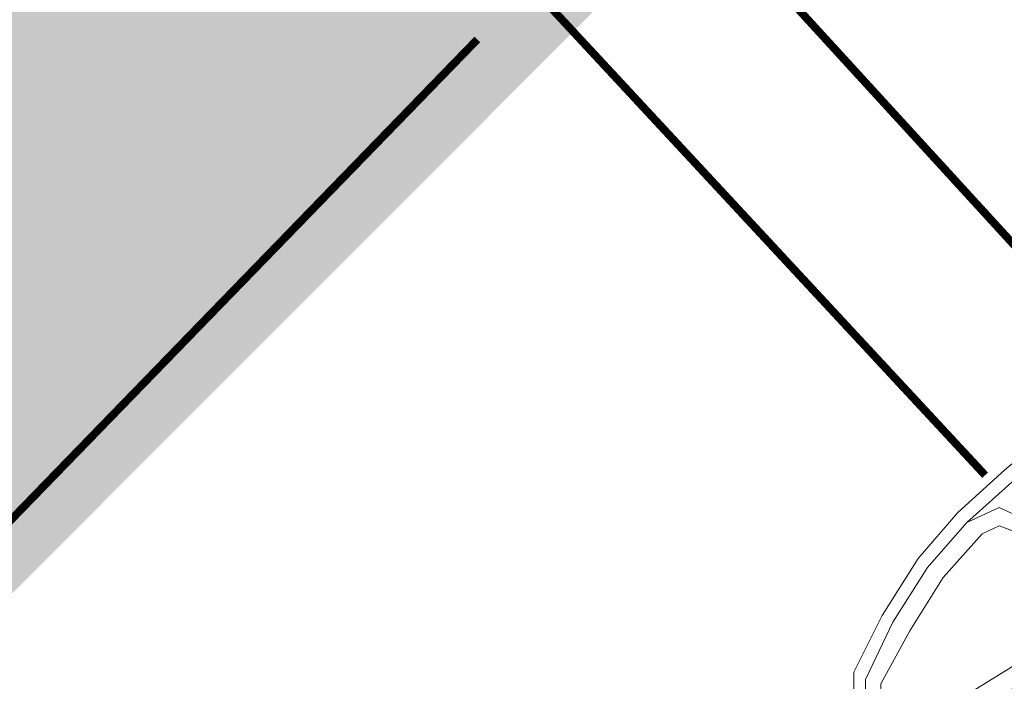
# Model space of a CAD drawing. Header units: metres. Extents: x 187916 to 189411, y 333285 to 334910.
# Tile 314 of 348: x 189027.87 to 189040.27, y 333975.17 to 333983.49. Entities that reach past the tile are written whole.
import ezdxf

# ---------------------------------------------------------------- set-up
doc = ezdxf.new("R2010")
doc.units = ezdxf.units.M
doc.linetypes.add('VW-1-1_STREEP', pattern=[2, 1, -1])
doc.linetypes.add('VW-5050_STREEP', pattern=[1, 0.5, -0.5])
for name, color, linetype, lineweight in [('B-ME-VH-KANTOPSLUITING_ACHTERKANTBAND-G', 253, 'Continuous', 18), ('B-ME-VH-VERHARDING_ASFALT-G', 253, 'Continuous', 18), ('B-ME-VH-VERHARDING_BETONSTRAATSTEEN-G', 253, 'Continuous', 18), ('N-WE-VH-VERHARDING_ASFALT_RIJWEG-A', 251, 'Continuous', 18), ('N-WE-VW-MARKERING_LANGS_STREEP_050050-G', 251, 'VW-5050_STREEP', 0), ('N-WE-VW-MARKERING_LANGS_STREEP_11-G', 251, 'VW-1-1_STREEP', 0)]:
    doc.layers.add(name, color=color, linetype=linetype, lineweight=lineweight)

# ---------------------------------------------------------------- blocks, each defined once
blk = doc.blocks.new('DTM')
at = {"layer": 'B-ME-VH-KANTOPSLUITING_ACHTERKANTBAND-G', "ltscale": 0.2, "flags": 128}
blk.add_lwpolyline([(189038.71, 333975.139), (189039.0780000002, 333975.8059999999), (189039.4959999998, 333976.4739999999), (189039.9849999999, 333977.0260000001), (189040.199, 333977.1269999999), (189040.4019999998, 333977.0520000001), (189041.0800000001, 333976.3089999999), (189041.1630000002, 333976.0729999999), (189041.071, 333975.8689999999), (189040.4550000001, 333975.409), (189039.8100000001, 333975.0120000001), (189039.0970000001, 333974.6550000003), (189038.8530000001, 333974.7179999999), (189038.7050000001, 333974.8859999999), (189038.71, 333975.139)], dxfattribs=at)
at = {"layer": 'B-ME-VH-VERHARDING_ASFALT-G', "ltscale": 0.2, "flags": 128}
for points in [[(189038.3709999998, 333975.284), (189038.727, 333975.9959999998), (189039.1830000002, 333976.7140000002), (189039.682, 333977.2930000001), (189040.27, 333977.8259999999), (189041.767, 333979.0899999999), (189042.9679999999, 333980.122), (189044.486, 333981.4010000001), (189050.287, 333986.034), (189056.9130000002, 333991.3050000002)], [(189057.9780000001, 333989.8259999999), (189051.483, 333984.267), (189046.0279999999, 333979.6290000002), (189043.3560000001, 333977.307), (189041.3169999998, 333975.577), (189040.6630000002, 333975.1000000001), (189040.0049999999, 333974.7039999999), (189039.301, 333974.318), (189038.71, 333974.3629999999), (189038.3700000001, 333974.7039999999), (189038.3709999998, 333975.284)]]:
    blk.add_lwpolyline(points, dxfattribs=at)
at = {"layer": 'B-ME-VH-VERHARDING_BETONSTRAATSTEEN-G', "ltscale": 0.2, "flags": 128}
for points in [[(189039.7949999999, 333977.1669999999), (189040.3999999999, 333977.7089999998), (189041.9180000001, 333978.9879999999), (189042.577, 333978.1749999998), (189043.2370000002, 333977.4300000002), (189041.892, 333976.2910000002)], [(189038.52, 333975.1919999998), (189038.861, 333975.912), (189039.2999999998, 333976.6009999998), (189039.7949999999, 333977.1669999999), (189040.2009999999, 333977.355), (189040.5630000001, 333977.1899999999), (189041.2629999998, 333976.4640000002), (189041.392, 333976.0589999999), (189041.2069999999, 333975.7000000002), (189040.5929999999, 333975.2149999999), (189039.9160000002, 333974.7999999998), (189039.9160000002, 333974.7999999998), (189039.2200000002, 333974.452), (189038.7540000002, 333974.503), (189038.5189999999, 333974.7760000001), (189038.52, 333975.1919999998)]]:
    blk.add_lwpolyline(points, dxfattribs=at)
blk = doc.blocks.new('ontwerp Wilhelmina- & Engelenkampstraat')
at = {"layer": 'N-WE-VH-VERHARDING_ASFALT_RIJWEG-A', "transparency": 33554610}
h = blk.add_hatch(color=256, dxfattribs=at)
h.dxf.hatch_style = 1
edge = h.paths.add_edge_path()
edge.add_line((189039.2426745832, 333988.5438767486), (189038.8450779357, 333988.224372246))
edge.add_line((189038.8450779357, 333988.224372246), (189038.065540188, 333987.5979438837))
edge.add_line((189038.065540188, 333987.5979438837), (189037.8233642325, 333987.4034557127))
edge.add_arc((189031.4576859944, 333995.3356637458), 10.17063339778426, 295.31835930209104, 308.7474000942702, ccw=False)
edge.add_arc((189031.5719875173, 333995.3661747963), 10.15000008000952, 271.0475012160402, 294.66144552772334, ccw=False)
edge.add_arc((189031.5719846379, 333995.3661746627), 10.14999999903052, 245.5377771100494, 271.04751748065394, ccw=False)
edge.add_line((189027.3689388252, 333986.1272945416), (189022.9515467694, 333981.5775403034))
edge.add_line((189022.9515467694, 333981.5775403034), (189022.9556277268, 333981.5735779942))
edge.add_arc((189015.3535527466, 333974.8460409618), 10.15141854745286, 26.837899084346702, 41.50756343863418, ccw=False)
edge.add_arc((189023.8057677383, 333979.1201386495), 0.6799995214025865, -116.21526386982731, 27.021577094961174, ccw=False)
edge.add_arc((189027.9506975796, 333987.6215470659), 10.1380277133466, 229.3703058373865, 243.9930999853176, ccw=False)
edge.add_line((189021.3491420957, 333979.9274538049), (189015.1239570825, 333973.515642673))
edge.add_arc((189003.1069451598, 333971.7229005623), 12.14999999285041, 2.6443803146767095, 8.485017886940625, ccw=False)
edge.add_line((189015.2440070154, 333972.283462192), (189015.2471823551, 333972.209871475))
edge.add_arc((189003.1069451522, 333971.7229005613), 12.15000000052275, -29.234881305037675, 2.297024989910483, ccw=False)
edge.add_arc((189000.4890704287, 333973.1880735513), 15.14999999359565, 315.08863199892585, 330.76511869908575, ccw=False)
edge.add_line((189011.2182969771, 333962.4919902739), (189009.1216549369, 333960.3238511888))
edge.add_line((189009.1216549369, 333960.3238511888), (189010.4047888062, 333958.8917496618))
edge.add_line((189010.4047888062, 333958.8917496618), (189039.5974666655, 333988.1036971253))
edge.add_line((189039.5974666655, 333988.1036971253), (189039.2426745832, 333988.5438767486))
blk = doc.blocks.new('markering')
at = {"layer": 'N-WE-VW-MARKERING_LANGS_STREEP_050050-G', "const_width": 0.1, "flags": 128}
for points in [[(189041.7214468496, 333979.2032966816), (189035.9824409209, 333985.4733693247)], [(189040.0241892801, 333977.7626549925), (189034.2391828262, 333983.9903110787)]]:
    blk.add_lwpolyline(points, dxfattribs=at)
at = {"layer": 'N-WE-VW-MARKERING_LANGS_STREEP_11-G', "const_width": 0.1, "flags": 128}
blk.add_lwpolyline([(189033.6333343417, 333983.2458978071), (189027.3641254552, 333976.7885748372)], dxfattribs=at)

msp = doc.modelspace()

# ---------------------------------------------------------------- block references
msp.add_blockref('DTM', (0, 0))

# ---------------------------------------------------------------- next in the draw order: block references
msp.add_blockref('ontwerp Wilhelmina- & Engelenkampstraat', (0, 0))

# ---------------------------------------------------------------- next in the draw order: block references
msp.add_blockref('markering', (0, 0))

doc.saveas('drawing.dxf')
